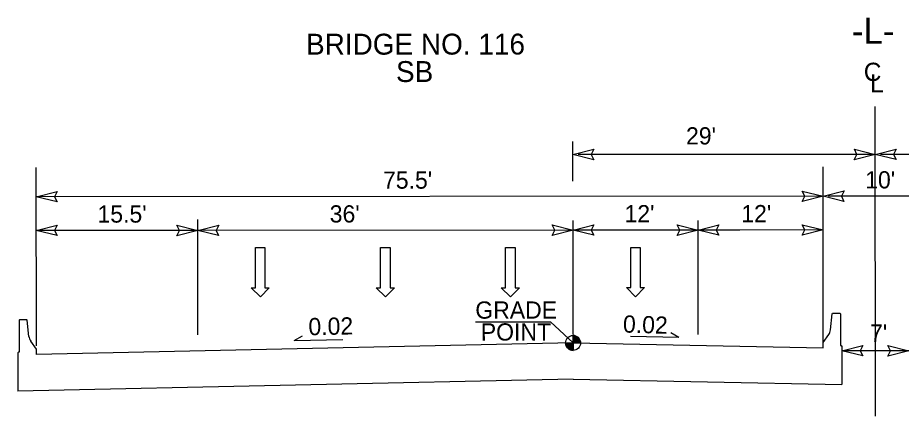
# Model space of a CAD drawing. Extents: x 2241081 to 2251104, y 658534 to 663427.
# Drawn here: x 2243359.3 to 2243783.2, y 659736.4 to 659927.6 of the extents above; entities that cross this region are included whole.
import ezdxf

# ---------------------------------------------------------------- set-up
doc = ezdxf.new("R2010")
doc.units = 0
for name, color, linetype in [('Prop Dimension Text', 7, 'Continuous'), ('Prop Lane Arrow CELL', 7, 'Continuous'), ('Prop Roadway Bridge', 7, 'Continuous'), ('Typical Arrow Superelevation CELL', 7, 'Continuous'), ('Typical Berm Information CELL', 7, 'Continuous'), ('Typical Grade Point Symbol CELL', 7, 'Continuous'), ('Typical Terminator CELL', 7, 'Continuous'), ('Typical Text Centerline CELL', 7, 'Continuous'), ('Typical Text Grade Point CELL', 7, 'Continuous')]:
    doc.layers.add(name, color=color, linetype=linetype)

# ---------------------------------------------------------------- blocks, each defined once
blk = doc.blocks.new('TERMINATOR')
at = {"layer": 'Typical Terminator CELL'}
blk.add_lwpolyline([(-0.469, 0.081), (0, 0), (-0.471, -0.083), (-0.411, 0)], close=True, dxfattribs=at)

msp = doc.modelspace()

# ---------------------------------------------------------------- linework, layer by layer
at = {"layer": 'Prop Dimension Text'}
for p, q in [((2243625.69, 659849.21), (2243625.68, 659868.19)), ((2243770.68, 659862.06), (2243628.18, 659861.98)), ((2243915.68, 659862.15), (2243773.18, 659862.07)), ((2243368.24, 659770.24), (2243368.19, 659855.83)), ((2243745.74, 659770.47), (2243745.69, 659856.06)), ((2243745.69, 659841.99), (2243368.19, 659841.76)), ((2243793.19, 659842.02), (2243748.19, 659841.99)), ((2243445.73, 659775.58), (2243445.7, 659830.87)), ((2243625.73, 659775.68), (2243625.7, 659830.3)), ((2243685.73, 659775.72), (2243685.7, 659830.34)), ((2243445.7, 659825.62), (2243368.2, 659825.58)), ((2243625.7, 659825.73), (2243445.7, 659825.62)), ((2243705.7, 659825.78), (2243625.7, 659825.73)), ((2243745.7, 659825.81), (2243685.7, 659825.77)), ((2243786.79, 659767.88), (2243754.69, 659767.86))]:
    msp.add_line(p, q, dxfattribs=at)
at = {"layer": 'Prop Lane Arrow CELL'}
for p, q in [((2243473.38, 659798.05), (2243473.37, 659817.35)), ((2243473.37, 659817.35), (2243477.91, 659817.35)), ((2243477.91, 659817.35), (2243477.93, 659798.05)), ((2243533.37, 659817.38), (2243537.91, 659817.39)), ((2243533.38, 659798.09), (2243533.37, 659817.38)), ((2243537.91, 659817.39), (2243537.93, 659798.09)), ((2243593.38, 659798.12), (2243593.37, 659817.42)), ((2243593.37, 659817.42), (2243597.91, 659817.42)), ((2243597.91, 659817.42), (2243597.93, 659798.13)), ((2243653.38, 659798.16), (2243653.37, 659817.46)), ((2243653.37, 659817.46), (2243657.91, 659817.46)), ((2243657.91, 659817.46), (2243657.93, 659798.16)), ((2243475.72, 659793.71), (2243471.31, 659798.05)), ((2243471.31, 659798.05), (2243473.38, 659798.05)), ((2243479.99, 659798.06), (2243475.72, 659793.71)), ((2243477.93, 659798.05), (2243479.99, 659798.06)), ((2243535.72, 659793.75), (2243531.31, 659798.09)), ((2243531.31, 659798.09), (2243533.38, 659798.09)), ((2243539.99, 659798.09), (2243535.72, 659793.75)), ((2243537.93, 659798.09), (2243539.99, 659798.09)), ((2243595.72, 659793.78), (2243591.31, 659798.12)), ((2243591.31, 659798.12), (2243593.38, 659798.12)), ((2243599.99, 659798.13), (2243595.72, 659793.78)), ((2243597.93, 659798.13), (2243599.99, 659798.13)), ((2243655.72, 659793.82), (2243651.31, 659798.16)), ((2243651.31, 659798.16), (2243653.38, 659798.16)), ((2243659.99, 659798.16), (2243655.72, 659793.82)), ((2243657.93, 659798.16), (2243659.99, 659798.16))]:
    msp.add_line(p, q, dxfattribs=at)
at = {"layer": 'Prop Roadway Bridge'}
for p, q in [((2243749.25, 659777.88), (2243750.06, 659785.62)), ((2243750.06, 659785.62), (2243750.27, 659785.83)), ((2243750.27, 659785.83), (2243753.77, 659785.83)), ((2243753.77, 659785.83), (2243753.96, 659785.65)), ((2243753.96, 659785.65), (2243753.97, 659770.34)), ((2243360.18, 659782.73), (2243360, 659782.55)), ((2243360, 659782.55), (2243360.01, 659767.24)), ((2243363.69, 659782.73), (2243360.18, 659782.73)), ((2243363.9, 659782.53), (2243363.69, 659782.73)), ((2243364.72, 659774.78), (2243363.9, 659782.53)), ((2243745.74, 659771.79), (2243748.41, 659775.61)), ((2243368.24, 659768.7), (2243365.57, 659772.51)), ((2243625.74, 659771.64), (2243368.24, 659766.13)), ((2243625.74, 659771.64), (2243745.74, 659769.22)), ((2243745.74, 659769.22), (2243745.74, 659771.79)), ((2243359.65, 659767.24), (2243359.29, 659766.88)), ((2243359.29, 659766.88), (2243359.29, 659764.34)), ((2243360.01, 659767.24), (2243359.65, 659767.24)), ((2243368.24, 659766.13), (2243368.24, 659768.7)), ((2243753.97, 659770.34), (2243754.33, 659770.34)), ((2243754.33, 659770.34), (2243754.69, 659769.98)), ((2243754.69, 659769.98), (2243754.69, 659767.44)), ((2243754.69, 659767.44), (2243754.7, 659751.63)), ((2243359.29, 659764.34), (2243359.3, 659748.53)), ((2243625.75, 659754.24), (2243359.3, 659748.53)), ((2243625.75, 659754.24), (2243754.7, 659751.63))]:
    msp.add_line(p, q, dxfattribs=at)
for centre, start, end in [((2243744.44, 659778.38), 325.0436, 354.0238), ((2243369.53, 659775.29), 186.046, 215.0262)]:
    msp.add_arc(centre, 4.84, start, end, dxfattribs=at)
at = {"layer": 'Typical Arrow Superelevation CELL'}
for p, q in [((2243676.52, 659774.17), (2243672.61, 659776.54)), ((2243491.96, 659772.75), (2243495.87, 659775.11)), ((2243491.96, 659772.75), (2243515.26, 659773.21)), ((2243676.52, 659774.17), (2243653.22, 659774.64))]:
    msp.add_line(p, q, dxfattribs=at)
at = {"layer": 'Typical Grade Point Symbol CELL'}
for p, q in [((2243625.74, 659771.64), (2243614.98, 659781.81)), ((2243622.16, 659771.64), (2243625.74, 659771.64)), ((2243625.75, 659775.22), (2243625.74, 659771.64)), ((2243625.74, 659771.64), (2243625.75, 659775.22)), ((2243625.74, 659771.64), (2243625.74, 659768.06)), ((2243629.32, 659771.64), (2243625.74, 659771.64))]:
    msp.add_line(p, q, dxfattribs=at)
for points in [[(2243622.2, 659771.13), (2243622.2, 659771.64)], [(2243622.27, 659770.77), (2243622.27, 659771.64)], [(2243622.34, 659770.52), (2243622.34, 659771.64)], [(2243622.41, 659770.32), (2243622.41, 659771.64)], [(2243622.48, 659770.15), (2243622.48, 659771.64)], [(2243622.55, 659770), (2243622.55, 659771.64)], [(2243622.63, 659769.87), (2243622.63, 659771.64)], [(2243622.7, 659769.76), (2243622.7, 659771.64)], [(2243622.77, 659769.64), (2243622.77, 659771.64)], [(2243622.84, 659769.54), (2243622.84, 659771.64)], [(2243622.91, 659769.44), (2243622.91, 659771.64)], [(2243622.98, 659769.36), (2243622.98, 659771.64)], [(2243623.06, 659769.27), (2243623.06, 659771.64)], [(2243623.13, 659769.19), (2243623.13, 659771.64)], [(2243623.2, 659769.12), (2243623.2, 659771.64)], [(2243623.27, 659769.05), (2243623.27, 659771.64)], [(2243623.34, 659768.98), (2243623.34, 659771.64)], [(2243623.41, 659768.92), (2243623.41, 659771.64)], [(2243623.49, 659768.86), (2243623.49, 659771.64)], [(2243623.56, 659768.8), (2243623.56, 659771.64)], [(2243623.63, 659768.75), (2243623.63, 659771.64)], [(2243623.7, 659768.7), (2243623.7, 659771.64)], [(2243623.77, 659768.65), (2243623.77, 659771.64)], [(2243623.84, 659768.6), (2243623.84, 659771.64)], [(2243623.91, 659768.56), (2243623.91, 659771.64)], [(2243623.99, 659768.52), (2243623.99, 659771.64)], [(2243624.06, 659768.48), (2243624.06, 659771.64)], [(2243624.13, 659768.44), (2243624.13, 659771.64)], [(2243624.2, 659768.41), (2243624.2, 659771.64)], [(2243624.27, 659768.38), (2243624.27, 659771.64)], [(2243624.34, 659768.35), (2243624.34, 659771.64)], [(2243624.42, 659768.32), (2243624.42, 659771.64)], [(2243624.49, 659768.28), (2243624.49, 659771.64)], [(2243624.56, 659768.26), (2243624.56, 659771.64)], [(2243624.63, 659768.24), (2243624.63, 659771.64)], [(2243624.7, 659768.21), (2243624.7, 659771.64)], [(2243624.77, 659768.2), (2243624.77, 659771.64)], [(2243624.85, 659768.17), (2243624.85, 659771.64)], [(2243624.92, 659768.16), (2243624.92, 659771.64)], [(2243624.99, 659768.14), (2243624.99, 659771.64)], [(2243625.06, 659768.12), (2243625.06, 659771.64)], [(2243625.13, 659768.11), (2243625.13, 659771.64)], [(2243625.2, 659768.1), (2243625.2, 659771.64)], [(2243625.28, 659768.09), (2243625.28, 659771.64)], [(2243625.35, 659768.08), (2243625.35, 659771.64)], [(2243625.42, 659768.08), (2243625.42, 659771.64)], [(2243625.49, 659768.07), (2243625.49, 659771.64)], [(2243625.56, 659768.07), (2243625.56, 659771.64)], [(2243625.63, 659768.06), (2243625.63, 659771.64)], [(2243625.71, 659768.06), (2243625.71, 659768.06), (2243625.71, 659771.64)], [(2243625.79, 659771.64), (2243625.79, 659775.22), (2243625.79, 659775.22)], [(2243625.86, 659771.64), (2243625.86, 659775.22)], [(2243625.94, 659771.64), (2243625.94, 659775.21)], [(2243626.01, 659771.64), (2243626.01, 659775.21)], [(2243626.08, 659771.64), (2243626.08, 659775.21)], [(2243626.15, 659771.64), (2243626.15, 659775.2)], [(2243626.22, 659771.64), (2243626.22, 659775.19)], [(2243626.29, 659771.64), (2243626.29, 659775.17)], [(2243626.37, 659771.64), (2243626.37, 659775.17)], [(2243626.44, 659771.64), (2243626.44, 659775.15)], [(2243626.51, 659771.64), (2243626.51, 659775.13)], [(2243626.58, 659771.64), (2243626.58, 659775.12)], [(2243626.65, 659771.64), (2243626.65, 659775.1)], [(2243626.72, 659771.64), (2243626.72, 659775.08)], [(2243626.8, 659771.64), (2243626.8, 659775.06)], [(2243626.87, 659771.64), (2243626.87, 659775.04)], [(2243626.94, 659771.64), (2243626.94, 659775.01)], [(2243627.01, 659771.64), (2243627.01, 659774.99)], [(2243627.08, 659771.64), (2243627.08, 659774.96)], [(2243627.15, 659771.64), (2243627.15, 659774.93)], [(2243627.22, 659771.64), (2243627.22, 659774.9)], [(2243627.3, 659771.64), (2243627.3, 659774.86)], [(2243627.37, 659771.64), (2243627.37, 659774.83)], [(2243627.44, 659771.64), (2243627.44, 659774.79)], [(2243627.51, 659771.64), (2243627.51, 659774.75)], [(2243627.58, 659771.64), (2243627.58, 659774.71)], [(2243627.65, 659771.64), (2243627.65, 659774.66)], [(2243627.73, 659771.64), (2243627.73, 659774.62)], [(2243627.8, 659771.64), (2243627.8, 659774.57)], [(2243627.87, 659771.64), (2243627.87, 659774.52)], [(2243627.94, 659771.64), (2243627.94, 659774.47)], [(2243628.01, 659771.64), (2243628.01, 659774.41)], [(2243628.08, 659771.64), (2243628.08, 659774.35)], [(2243628.16, 659771.64), (2243628.16, 659774.28)], [(2243628.23, 659771.64), (2243628.23, 659774.22)], [(2243628.3, 659771.64), (2243628.3, 659774.15)], [(2243628.37, 659771.64), (2243628.37, 659774.07)], [(2243628.44, 659771.64), (2243628.44, 659773.99)], [(2243628.51, 659771.64), (2243628.51, 659773.9)], [(2243628.59, 659771.64), (2243628.59, 659773.81)], [(2243628.66, 659771.64), (2243628.66, 659773.72)], [(2243628.73, 659771.64), (2243628.73, 659773.61)], [(2243628.8, 659771.64), (2243628.8, 659773.5)], [(2243628.87, 659771.64), (2243628.87, 659773.38)], [(2243628.94, 659771.64), (2243628.94, 659773.24)], [(2243629.02, 659771.64), (2243629.02, 659773.09)], [(2243629.09, 659771.64), (2243629.09, 659772.92)], [(2243629.16, 659771.64), (2243629.16, 659772.71)], [(2243629.23, 659771.64), (2243629.23, 659772.45)], [(2243629.3, 659771.64), (2243629.3, 659772.03)]]:
    msp.add_lwpolyline(points, dxfattribs=at)
msp.add_circle((2243625.74, 659771.64), 3.58, dxfattribs=at)
for start, end in [(179.9905, 269.9905), (359.9905, 89.9905)]:
    msp.add_arc((2243625.74, 659771.64), 3.58, start, end, dxfattribs=at)
at = {"layer": 'Typical Text Centerline CELL'}
msp.add_line((2243770.76, 659736.43), (2243770.67, 659884.99), dxfattribs=at)
at = {"layer": 'Typical Text Grade Point CELL'}
msp.add_line((2243578.86, 659781.79), (2243614.98, 659781.81), dxfattribs=at)

# ---------------------------------------------------------------- block references
at = {"layer": 'Typical Terminator CELL', "xscale": 21.314641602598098, "yscale": 30.593161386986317}
for p, rotation in [((2243625.68, 659861.98), -179.96511250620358), ((2243770.68, 659862.06), 0.03488749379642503), ((2243770.68, 659862.06), -179.96511250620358), ((2243368.19, 659841.76), -179.96511250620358), ((2243745.69, 659841.99), 0.03488749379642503), ((2243745.69, 659841.99), -179.96511250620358), ((2243368.2, 659825.58), -179.96511250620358), ((2243445.7, 659825.62), 0.03488749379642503), ((2243445.7, 659825.62), -179.96511250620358), ((2243625.7, 659825.73), 0.03488749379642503), ((2243625.7, 659825.73), -179.96511250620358), ((2243685.7, 659825.77), 0.03488749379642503), ((2243685.7, 659825.77), -179.96511250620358), ((2243745.7, 659825.81), 0.03488749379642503), ((2243754.69, 659767.86), -179.96511250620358), ((2243786.79, 659767.88), 0.03488749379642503)]:
    msp.add_blockref('TERMINATOR', p, dxfattribs=dict(at, rotation=rotation))

# ---------------------------------------------------------------- texts
at = {"layer": 'Prop Dimension Text'}
for s, height, p in [('-L-', 12.5, (2243759.46, 659915.12)), ('BRIDGE NO. 116', 10.0238, (2243497.63, 659909.89)), ('SB', 10.024, (2243540.78, 659896.77)), ("29'", 8.25, (2243679.93, 659866.82)), ("75.5'", 8.25, (2243534.56, 659845.6)), ("10'", 8.25, (2243765.88, 659845.74)), ("15.5'", 8.25, (2243397.58, 659829.33)), ("36'", 8.25, (2243508.99, 659829.4)), ("12'", 8.25, (2243650.41, 659829.49)), ("12'", 8.25, (2243706.44, 659829.52)), ("7'", 8.25, (2243768.2, 659772.24))]:
    msp.add_text(s, height=height, rotation=0.0349, dxfattribs=at).set_placement(p)
at = {"layer": 'Typical Berm Information CELL'}
for rotation, p in [(1.1459, (2243498.85, 659775.3)), (358.1916, (2243649.57, 659776.65))]:
    msp.add_text('0.02 ', height=8.25, rotation=rotation, dxfattribs=at).set_placement(p)
at = {"layer": 'Typical Text Centerline CELL'}
for s, rotation, p in [('C', 0.0349, (2243765.2, 659897.26)), ('L', 359.9818, (2243768.23, 659891.76))]:
    msp.add_text(s, height=8.76, rotation=rotation, dxfattribs=at).set_placement(p)
at = {"layer": 'Typical Text Grade Point CELL'}
for s, p in [('GRADE', (2243578.83, 659783.28)), ('POINT', (2243581.47, 659772.77))]:
    msp.add_text(s, height=8.25, rotation=0.0349, dxfattribs=at).set_placement(p)

doc.saveas('drawing.dxf')
